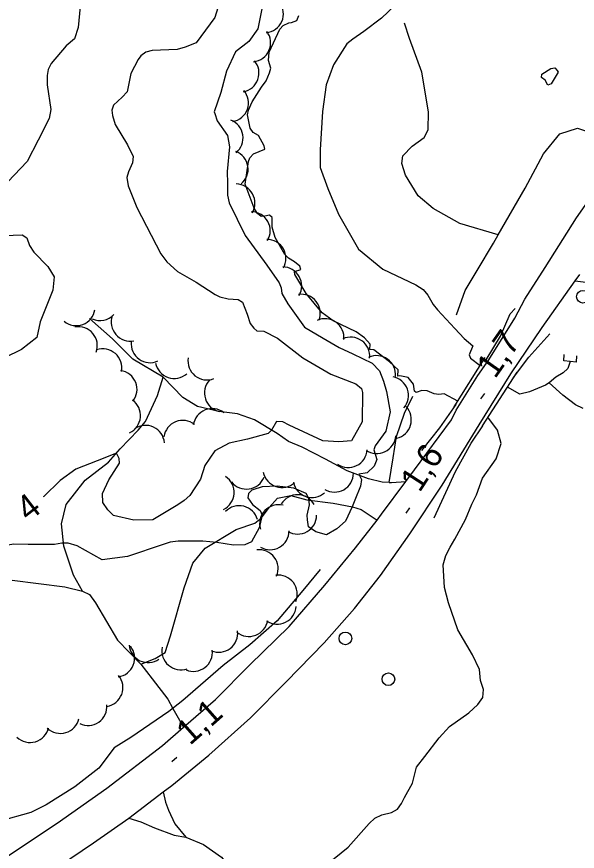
# Model space of a CAD drawing. Extents: x 362852 to 366875, y 5563573 to 5566479.
# Drawn here: x 363090.1 to 363178.5, y 5564714.4 to 5564846.1 of the extents above; entities that cross this region are included whole.
import ezdxf

# ---------------------------------------------------------------- set-up
doc = ezdxf.new("R2010")
doc.units = 0
for name, color, linetype in [('Niveau 19', 7, 'Continuous'), ('Niveau 2', 7, 'Continuous'), ('Niveau 21', 7, 'Continuous'), ('Niveau 22', 7, 'Continuous'), ('Niveau 26', 7, 'Continuous'), ('Niveau 3', 7, 'Continuous'), ('Niveau 36', 7, 'Continuous'), ('Niveau 4', 7, 'Continuous'), ('Niveau 44', 7, 'Continuous')]:
    doc.layers.add(name, color=color, linetype=linetype)

msp = doc.modelspace()

# ---------------------------------------------------------------- linework, layer by layer
at = {"layer": 'Niveau 19'}
msp.add_lwpolyline([(363178.15, 5564804.41), (363179.85, 5564804.22), (363184.01, 5564800.98), (363190.42, 5564795.1), (363196.31, 5564788.59), (363198.13, 5564786.22), (363199.8, 5564787.7), (363201.3, 5564789.02), (363197.84, 5564792.87), (363190.83, 5564798.15), (363186.27, 5564801.43), (363182.81, 5564805.21), (363180.83, 5564808.14)], dxfattribs=at)
at = {"layer": 'Niveau 2'}
for points in [[(363122.76, 5564850.76), (363121.31, 5564846.02), (363118.37, 5564841.98), (363116.65, 5564841.31), (363115.36, 5564840.96), (363111.42, 5564840.81), (363110.41, 5564840.51), (363109.65, 5564839.94), (363109.2, 5564839.38), (363108.07, 5564837.15), (363107.47, 5564834.27), (363106.69, 5564833.44), (363105.34, 5564832.18), (363105.05, 5564831.37), (363105.15, 5564830.54), (363105.57, 5564829.09), (363107.53, 5564825.91), (363108.45, 5564824.04), (363108.35, 5564823.06), (363107.69, 5564821.65), (363107.45, 5564820.74), (363107.62, 5564819.43), (363109, 5564816), (363112.81, 5564808.72), (363113.74, 5564807.41), (363115.42, 5564805.93), (363118.39, 5564804.23), (363121.34, 5564802.28), (363122.12, 5564801.92), (363123.44, 5564801.59), (363124.99, 5564801.49), (363125.66, 5564801.09), (363126.39, 5564799.2), (363126.89, 5564797.72), (363127.46, 5564796.96), (363127.95, 5564796.54), (363129.03, 5564796.49)], [(363100.09, 5564847.74), (363099.74, 5564844.4), (363099.18, 5564842.61), (363097.89, 5564841.5), (363095.49, 5564838.74), (363095.01, 5564837.79), (363094.85, 5564836.85), (363094.85, 5564835.35), (363095.47, 5564831.49), (363095.2, 5564830.06), (363093.45, 5564826.64), (363091.73, 5564823.29), (363088.65, 5564820.06)], [(363128.95, 5564848.42), (363128.1, 5564844.18), (363126.67, 5564842.2), (363124.55, 5564840.55), (363123.13, 5564837.51), (363122.28, 5564834.15), (363121.23, 5564831.13), (363121.29, 5564830.84), (363121.7, 5564829.7), (363123.31, 5564827.37), (363123.63, 5564825.56), (363123.25, 5564821.7), (363123.3, 5564819.78), (363123.31, 5564817.96), (363123.57, 5564816.75), (363126.11, 5564811.61), (363129.53, 5564806.9), (363131.44, 5564804.13), (363131.78, 5564803.33), (363131.9, 5564802.44), (363132.83, 5564800.83), (363135.46, 5564797.1), (363138.38, 5564795.38), (363140.93, 5564793.94), (363143.06, 5564792.89), (363146.12, 5564791.42), (363147.26, 5564790.21), (363147.93, 5564788.61), (363148.37, 5564786.97), (363148.96, 5564783.77), (363148.29, 5564780.73), (363146.58, 5564778.38), (363146.41, 5564777.75)], [(363088.09, 5564811.57), (363090.91, 5564811.7), (363091.68, 5564811.21), (363092.07, 5564809.99), (363092.75, 5564808.97), (363095, 5564806.72), (363095.95, 5564805.06), (363095.76, 5564802.98), (363093.75, 5564797.95), (363093.22, 5564795.48), (363090.83, 5564793.6), (363088.13, 5564792.28)], [(363129.03, 5564796.49), (363131.18, 5564795.39), (363135.17, 5564792.31), (363139.63, 5564789.73), (363143.54, 5564788.18), (363144.47, 5564787.45), (363144.61, 5564786.82), (363144.56, 5564782.16), (363142.87, 5564779.2)], [(363142.87, 5564779.2), (363140.86, 5564779.05), (363138.36, 5564779.19), (363133.02, 5564781.64), (363132.04, 5564782.17), (363131.06, 5564782.26), (363130.27, 5564780.86), (363129.75, 5564780.33), (363126.48, 5564779.46), (363123.57, 5564778.8), (363121.31, 5564777.6), (363119.71, 5564775.3), (363119.05, 5564773.15), (363117.38, 5564770.57), (363116.48, 5564769.75), (363115.5, 5564769.09), (363111.54, 5564766.74), (363108.56, 5564766.68), (363105.32, 5564767.38), (363104.45, 5564768.27), (363103.65, 5564769.43), (363103.61, 5564770.86), (363104.58, 5564773.02), (363106.29, 5564775.67), (363106.23, 5564776.4), (363105.79, 5564777.25), (363102.76, 5564776.01), (363099.37, 5564774.71), (363096.92, 5564772.93), (363094.35, 5564770.41), (363094.24, 5564770.33)], [(363146.41, 5564777.75), (363146.86, 5564776.24), (363146.42, 5564775.18), (363145.35, 5564774.16), (363144.01, 5564773.92), (363144.42, 5564773.09), (363144.3, 5564772.03), (363143.4, 5564769.84), (363142.97, 5564768.78), (363141.91, 5564766.52), (363140.54, 5564765.31), (363138.94, 5564764.33), (363137.24, 5564764.81), (363136.08, 5564765.63), (363135.94, 5564766.7), (363135.88, 5564767.43), (363136.25, 5564769.09), (363136.14, 5564770.11), (363135.7, 5564770.87), (363133.78, 5564771.69), (363131.13, 5564772.02), (363128.8, 5564771.92), (363127.13, 5564771.41), (363126.6, 5564770.87), (363126.51, 5564770.21), (363127.26, 5564769.15), (363128.47, 5564768.21), (363128.79, 5564767.46), (363128.32, 5564765.45), (363127.11, 5564763.25)], [(363127.11, 5564763.25), (363126.06, 5564762.75), (363124.25, 5564762.74), (363121.63, 5564763.15), (363119.42, 5564763.34), (363115.53, 5564763.34), (363114.28, 5564763.19), (363113.17, 5564762.85), (363107.52, 5564760.92), (363103.55, 5564760.38), (363099.6, 5564762.61), (363098.18, 5564763.02), (363097.17, 5564763.03), (363096.01, 5564762.8), (363091.86, 5564762.81), (363089.59, 5564762.86), (363087.41, 5564762.51), (363083.42, 5564762.03), (363079.4, 5564763.23)]]:
    msp.add_lwpolyline(points, dxfattribs=at)
at = {"layer": 'Niveau 21'}
for points in [[(363087.69, 5564713.03), (363096.43, 5564718.83), (363104.26, 5564724.38), (363113.04, 5564731.11), (363116.35, 5564733.99), (363121.4, 5564738.38), (363126.84, 5564743.81), (363133.01, 5564749.88), (363138.65, 5564756.42), (363143.51, 5564762.29), (363146.89, 5564766.69), (363147.59, 5564767.61), (363151.43, 5564772.78), (363152.8, 5564774.62), (363158.64, 5564782.5), (363159.38, 5564784), (363162.81, 5564789.52), (363164.55, 5564791.97), (363168.62, 5564798.57), (363170.19, 5564801.55), (363173.42, 5564806.54), (363178.37, 5564814.36), (363183.2, 5564821.26)], [(363095.04, 5564710.88), (363102.16, 5564715.75), (363107.75, 5564719.61), (363113.18, 5564723.77), (363114.55, 5564724.81), (363120.38, 5564729.58), (363126.93, 5564735.47), (363132.57, 5564741.16), (363138.58, 5564747.29), (363143.32, 5564752.7), (363147.45, 5564757.95), (363152.08, 5564764.51), (363157.18, 5564772.2), (363163.02, 5564781.73), (363167.98, 5564789.74), (363172.95, 5564797.06), (363178.15, 5564804.41), (363178.89, 5564805.46)], [(363164.12, 5564791.98), (363166.34, 5564795.69), (363167.89, 5564799.25), (363168.67, 5564800.08)], [(363168.44, 5564789.18), (363170.81, 5564792.39), (363174.16, 5564796.09)], [(363153.95, 5564777.64), (363156.81, 5564781.25), (363159.38, 5564784.94)], [(363155.89, 5564767.04), (363159.28, 5564774.33), (363161.72, 5564778.8), (363163.59, 5564781.56)]]:
    msp.add_lwpolyline(points, dxfattribs=at)
at = {"layer": 'Niveau 22'}
for points in [[(363166.01, 5564811.7), (363159.94, 5564813.48), (363155.74, 5564815.86), (363153.4, 5564817.87), (363152.36, 5564819.47), (363151.36, 5564821.12), (363150.83, 5564822.97), (363150.96, 5564824.15), (363152.41, 5564825.67), (363154.32, 5564827.07), (363154.94, 5564828.27), (363155, 5564831.12), (363153.94, 5564837.39), (363152.03, 5564842.68), (363151.2, 5564845.1)], [(363159.44, 5564799.07), (363160.81, 5564802.92), (363162.66, 5564806.06), (363165.26, 5564810.38), (363166.01, 5564811.7), (363170.27, 5564819.08), (363173.17, 5564824.5), (363175.71, 5564827.61), (363178.52, 5564828.54), (363180.57, 5564827.83), (363182.68, 5564826.3), (363184.02, 5564825.46), (363185.41, 5564824.38)], [(363148.81, 5564772.62), (363147.72, 5564772.68), (363145.53, 5564773.18), (363142.19, 5564774.43), (363140.84, 5564775.21), (363138.74, 5564776.28), (363135.1, 5564778.17), (363132.92, 5564779.06), (363131.12, 5564780.35), (363127.55, 5564782.5), (363124.88, 5564783.44), (363121.96, 5564783.8), (363118.56, 5564784.63), (363116.26, 5564786.04), (363113.18, 5564789.22), (363108.37, 5564792.08), (363105.17, 5564795.26), (363101.52, 5564798.48)], [(363100.43, 5564755.44), (363099.02, 5564758), (363097.5, 5564762.58), (363097.11, 5564766.07), (363097.86, 5564769.15), (363100.86, 5564772.96), (363104.56, 5564775.84), (363106.38, 5564777.93), (363109.2, 5564780.85), (363110.4, 5564782.26), (363112.27, 5564786.36), (363113.18, 5564789.22)], [(363148.81, 5564772.62), (363149.42, 5564776.48), (363149.96, 5564779.89), (363151.2, 5564783.53), (363152.56, 5564786.25)], [(363148.81, 5564772.62), (363149.19, 5564772.6), (363151.43, 5564772.78)], [(363109.65, 5564743.96), (363111.92, 5564744.83), (363113.46, 5564745.79), (363114.31, 5564748.4), (363116.49, 5564756.01), (363117.86, 5564759.88), (363119.81, 5564762.24), (363124.67, 5564765.18), (363127.62, 5564766.17), (363128.65, 5564767.04), (363129.87, 5564768.64), (363131.2, 5564770.14), (363133.28, 5564770.57), (363135.81, 5564769.88), (363139.99, 5564769.37), (363143.02, 5564768.78), (363144.38, 5564768.33), (363146.89, 5564766.69)], [(363089.33, 5564757.21), (363097.63, 5564756.15), (363100.43, 5564755.44), (363101.54, 5564754.93), (363102.51, 5564753.64), (363105.94, 5564747.71), (363109.65, 5564743.96), (363111.45, 5564741.64), (363113.88, 5564738.39), (363114.7, 5564736.94), (363116.35, 5564733.99)], [(363113.18, 5564723.77), (363113.52, 5564722.18), (363114.01, 5564720.91), (363115, 5564718.74), (363116.72, 5564716.65)], [(363107.75, 5564719.61), (363109.63, 5564719.04), (363111.8, 5564718.11), (363114.88, 5564716.96), (363116.72, 5564716.65), (363119.54, 5564715.5), (363122.34, 5564713.47), (363125.64, 5564709.34), (363128, 5564704.9), (363128.54, 5564702.43), (363128.41, 5564700.8), (363127.99, 5564699.27), (363126.88, 5564694.33), (363126.69, 5564691.19), (363126.35, 5564688.72), (363126.03, 5564684.26), (363126.02, 5564680.27), (363125.85, 5564678.57), (363125.39, 5564676.64), (363123.02, 5564674.56), (363120.37, 5564671.41), (363119.16, 5564668.33), (363118.99, 5564664.97), (363119.63, 5564662.41)]]:
    msp.add_lwpolyline(points, dxfattribs=at)
at = {"layer": 'Niveau 26'}
for p, q in [((363159.08, 5564784.57), (363163.95, 5564792.35)), ((363176.34, 5564791.82), (363176.43, 5564792.8)), ((363178.34, 5564791.61), (363178.43, 5564792.62)), ((363178.34, 5564791.61), (363176.34, 5564791.82)), ((363163.53, 5564781.57), (363168.99, 5564790.04))]:
    msp.add_line(p, q, dxfattribs=at)
at = {"layer": 'Niveau 3'}
for p, q in [((363163.29, 5564785.8), (363163.88, 5564786.65)), ((363151.51, 5564767.76), (363152.08, 5564768.63)), ((363114.52, 5564728.57), (363115.3, 5564729.26))]:
    msp.add_line(p, q, dxfattribs=at)
at = {"layer": 'Niveau 36'}
for centre in [(363179.37, 5564801.92), (363141.9, 5564748.01), (363148.68, 5564741.57)]:
    msp.add_circle(centre, 1, dxfattribs=at)
at = {"layer": 'Niveau 4'}
for points in [[(363150.78, 5564848.99), (363147.62, 5564845.9), (363144.8, 5564843.78), (363143.06, 5564842.55), (363142.11, 5564841.83), (363140.04, 5564838.51), (363138.85, 5564835.37), (363138.29, 5564831.18), (363137.94, 5564825.13), (363137.93, 5564822.3), (363139.12, 5564819.03), (363140.82, 5564814.97), (363143.96, 5564809.44), (363147.81, 5564806.27), (363152.99, 5564803.8), (363154.19, 5564803.05), (363154.93, 5564802.17), (363155.74, 5564800.69), (363156.42, 5564799.84), (363159.16, 5564796.9), (363160.63, 5564795.32), (363161.99, 5564794.2), (363161.4, 5564792.76), (363161.62, 5564792.22), (363163.17, 5564791.09)], [(363159.63, 5564785.45), (363157.46, 5564786.58), (363156.62, 5564786.48), (363155.88, 5564786.61), (363154.79, 5564787.09), (363153.97, 5564787.12), (363153.04, 5564786.79), (363152.82, 5564787.02), (363152.66, 5564788.14), (363151.79, 5564789.16), (363150.48, 5564789.43), (363150.19, 5564789.37), (363150.21, 5564790.38), (363148.86, 5564791.64), (363146.37, 5564793.55), (363145.77, 5564793.61), (363145.8, 5564794.44), (363144.94, 5564795.46), (363143.6, 5564796.4), (363140, 5564798.1), (363138.26, 5564799.38), (363135.71, 5564802.46), (363133.91, 5564805.41), (363133.89, 5564805.9), (363134.87, 5564806.25), (363134.73, 5564806.75), (363133.89, 5564807.41), (363132.94, 5564808.01), (363132.33, 5564808.57), (363130.82, 5564811.27), (363130.38, 5564812.91), (363130.38, 5564814.42), (363129.96, 5564814.81), (363129.22, 5564814.62), (363128.6, 5564814.61), (363128.03, 5564815.06), (363127.49, 5564815.9), (363126.08, 5564819.71), (363126.6, 5564823.26), (363126.85, 5564823.87), (363127.41, 5564824.48), (363129.22, 5564825.24), (363129.07, 5564825.74), (363128.2, 5564827.38), (363127.37, 5564827.86), (363126.9, 5564828.54), (363126.46, 5564830.62), (363126.64, 5564831.38), (363127.22, 5564832.69), (363128.65, 5564834.99), (363129.41, 5564836), (363129.96, 5564837.24), (363130.14, 5564838), (363129.76, 5564839.22), (363129.9, 5564840.54), (363131.59, 5564844.14), (363132.09, 5564844.73), (363132.98, 5564845.16), (363133.4, 5564845.21), (363134.22, 5564845.5), (363134.56, 5564846.33)], [(363172.9, 5564837.05), (363174.28, 5564837.95), (363174.93, 5564838.03), (363175.3, 5564837.62), (363175.46, 5564837.38), (363174.35, 5564835.53), (363173.82, 5564835.31), (363173.43, 5564836.08), (363172.81, 5564836.51), (363172.9, 5564837.05)], [(363177.35, 5564791.71), (363177, 5564790.58), (363176.25, 5564789.94), (363175.11, 5564789.21), (363174.06, 5564788.33)], [(363179.4, 5564784.29), (363178.22, 5564784.86), (363176.19, 5564786.4), (363174.06, 5564788.33), (363173.47, 5564787.96), (363170.96, 5564786.9), (363169.4, 5564786.57), (363167.46, 5564787.67)], [(363154.41, 5564729.38), (363156.7, 5564732.29), (363158.33, 5564734.11), (363161.38, 5564736.27), (363162.79, 5564737.55), (363163.57, 5564738.69), (363163.67, 5564739.93), (363163.2, 5564741.36), (363163.03, 5564743.11), (363161.93, 5564745.42), (363159.65, 5564749.36), (363158.17, 5564753.64), (363157.55, 5564756.02), (363157.34, 5564759.64), (363157.75, 5564761.07), (363158.44, 5564762.42), (363159.17, 5564763.67), (363160.82, 5564766.75), (363161.87, 5564769.2), (363162.59, 5564770.64), (363163.54, 5564773.3), (363165.66, 5564776.33), (363166.47, 5564778.74), (363165.89, 5564780.88), (363164.39, 5564782.91)], [(363137.95, 5564758.9), (363135.21, 5564755.58), (363131.16, 5564750.77), (363126.84, 5564747.01), (363122.65, 5564743.71), (363116.24, 5564738.19), (363114.08, 5564736.47), (363108.07, 5564732.38), (363105.44, 5564730.74), (363103.03, 5564727.52), (363099.25, 5564724.56), (363094.73, 5564721.74), (363092.28, 5564720.55), (363087.34, 5564719.17), (363086.08, 5564718.27), (363084.77, 5564717.21), (363083.33, 5564714.66), (363081.5, 5564713.04), (363074.4, 5564708.73), (363070.49, 5564706.84), (363067.06, 5564704.08)], [(363138.78, 5564712.14), (363142.33, 5564715.07), (363145.66, 5564718.8), (363146.57, 5564719.62), (363147.67, 5564720.14), (363149.15, 5564720.51), (363150.12, 5564721.05), (363150.75, 5564721.94), (363151.23, 5564722.89), (363152.47, 5564725.17), (363153.1, 5564727.7), (363154.41, 5564729.38)]]:
    msp.add_lwpolyline(points, dxfattribs=at)
at = {"layer": 'Niveau 44'}
for centre, start, end in [((363129.13, 5564846.58), 276.2216, 36.1995), ((363127.11, 5564842), 276.2216, 36.1995), ((363125.28, 5564837.23), 280.5453, 40.5233), ((363123.61, 5564832.52), 280.5453, 40.5233), ((363122.77, 5564826.98), 309.1837, 69.1616), ((363123.56, 5564822.05), 309.1837, 69.1616), ((363124.64, 5564816.72), 328.9216, 88.8996), ((363127.05, 5564812.34), 328.9216, 88.8996), ((363129.53, 5564807.97), 329.9058, 89.8838), ((363132.02, 5564803.63), 329.9058, 89.8838), ((363134.94, 5564799.31), 338.7131, 98.6911), ((363099.44, 5564800.36), 230.4807, 350.4587), ((363103.21, 5564801.16), 245.6809, 316.7061), ((363107.97, 5564797.93), 160.9139, 280.8918), ((363138.68, 5564795.46), 354.3764, 114.3543), ((363099.78, 5564794.2), 340.2056, 100.1835), ((363111.11, 5564794.52), 174.3057, 294.2836), ((363142.74, 5564792.55), 354.3764, 114.3543), ((363103.66, 5564790.69), 349.1831, 109.1611), ((363120.07, 5564791.8), 170.9929, 290.9709), ((363146.81, 5564789.63), 354.3764, 114.3543), ((363114.9, 5564792.04), 191.2391, 311.2171), ((363106.04, 5564787.31), 321.4153, 81.3933), ((363122.68, 5564786.73), 137.4871, 257.465), ((363148.85, 5564786.34), 319.1352, 79.1131), ((363106.59, 5564783.17), 294.8021, 54.78), ((363120.89, 5564781.27), 51.8228, 171.8007), ((363149.3, 5564782.51), 283.6153, 43.5933), ((363110.37, 5564778.63), 4.862, 124.84), ((363116.25, 5564779.41), 51.8228, 171.8007), ((363146.84, 5564780.17), 236.1775, 356.1555), ((363142.35, 5564777.97), 236.1775, 356.1555), ((363131.9, 5564774.83), 191.463, 311.441), ((363140.17, 5564774.09), 239.4423, 359.4203), ((363121.35, 5564771.04), 296.322, 56.3), ((363126.29, 5564774.57), 218.2913, 338.2692), ((363136.64, 5564773.24), 191.463, 311.441), ((363134.37, 5564767.68), 29.0163, 148.9942), ((363125.15, 5564765.94), 15.9277, 135.9057), ((363131.37, 5564766.1), 76.2819, 196.2599), ((363134.37, 5564767.47), 239.6686, 359.6465), ((363130.02, 5564764.99), 239.6686, 359.6465), ((363128.3, 5564759), 337.0638, 97.0418), ((363131.31, 5564755), 337.0638, 97.0418), ((363131.14, 5564753.25), 236.1966, 356.1746), ((363126.69, 5564751.31), 230.7659, 350.7438), ((363121.93, 5564748.82), 247.196, 7.1739), ((363105.66, 5564744.91), 278.2523, 38.2302), ((363110.79, 5564747.19), 184.4695, 304.4474), ((363115.95, 5564746.06), 169.3202, 289.2982), ((363117.94, 5564745.8), 247.196, 7.1739), ((363103.82, 5564740.24), 279.205, 39.1829), ((363101.3, 5564737.27), 244.6653, 4.6433), ((363096.95, 5564736.01), 226.7292, 346.7072), ((363092.16, 5564734.58), 226.7292, 346.7072)]:
    msp.add_arc(centre, 3, start, end, dxfattribs=at)

# ---------------------------------------------------------------- texts
at = {"layer": 'Niveau 2'}
msp.add_text('4', height=3.93, rotation=37.8272, dxfattribs=at).set_placement((363091.9, 5564766.31))
at = {"layer": 'Niveau 3'}
for s, rotation, p in [('1,7  ', 54.9121, (363165.5, 5564788.85)), ('1,6  ', 57.0419, (363153.61, 5564770.89)), ('1,1  ', 41.4493, (363117.38, 5564731.01))]:
    msp.add_text(s, height=3.93, rotation=rotation, dxfattribs=at).set_placement(p)

doc.saveas('drawing.dxf')
